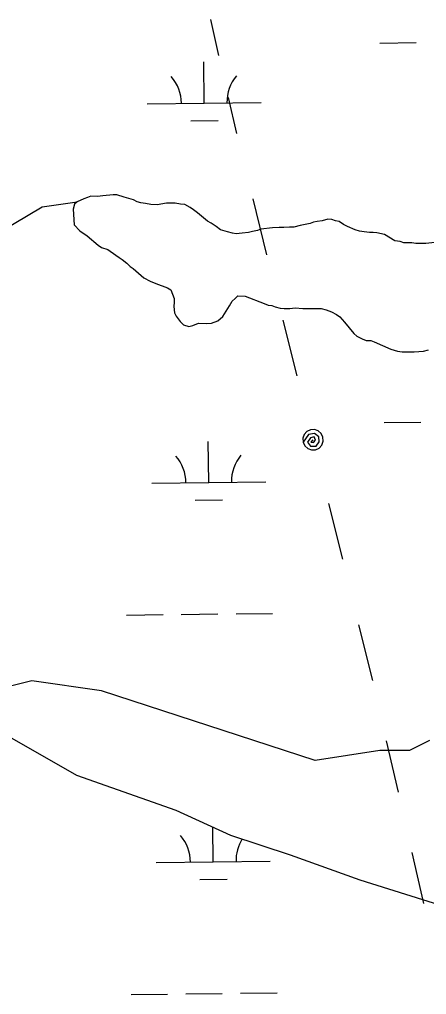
# Model space of a CAD drawing. Extents: x 3694830 to 3732949, y 415201 to 440970.
# Drawn here: x 3724928 to 3725285, y 430897 to 431752 of the extents above; entities that cross this region are included whole.
import ezdxf

# ---------------------------------------------------------------- set-up
doc = ezdxf.new("R2010")
doc.units = 0
for name, color, linetype in [('V-TOPO-SHOR', 7, 'Continuous'), ('V-UTIL-LINE', 7, 'Continuous'), ('V-WETL-SWMP', 7, 'Continuous')]:
    doc.layers.add(name, color=color, linetype=linetype)

msp = doc.modelspace()

# ---------------------------------------------------------------- linework, layer by layer
at = {"layer": 'V-TOPO-SHOR'}
for p, q in [((3724984.67, 431594.31), (3724978.84, 431591.79)), ((3724987.94, 431595.39), (3724984.67, 431594.31)), ((3724990.86, 431596.48), (3724987.94, 431595.39)), ((3724996.67, 431596.46), (3724990.86, 431596.48)), ((3725001.4, 431596.81), (3724996.67, 431596.46)), ((3725010.49, 431597.87), (3725001.4, 431596.81)), ((3725013.77, 431597.86), (3725010.49, 431597.87)), ((3725020.3, 431595.66), (3725013.77, 431597.86)), ((3725028.3, 431593.46), (3725020.3, 431595.66)), ((3724976.66, 431589.61), (3724975.55, 431585.25)), ((3724978.84, 431591.79), (3724976.66, 431589.61)), ((3725031.56, 431591.63), (3725028.3, 431593.46)), ((3725034.83, 431590.89), (3725031.56, 431591.63)), ((3725038.83, 431590.15), (3725034.83, 431590.89)), ((3725043.55, 431589.41), (3725038.83, 431590.15)), ((3725049.01, 431589.03), (3725043.55, 431589.41)), ((3725057.37, 431590.46), (3725049.01, 431589.03)), ((3725065.01, 431590.44), (3725057.37, 431590.46)), ((3725069.73, 431589.7), (3725065.01, 431590.44)), ((3725073.37, 431589.32), (3725069.73, 431589.7)), ((3725078.08, 431586.76), (3725073.37, 431589.32)), ((3725080.99, 431584.57), (3725078.08, 431586.76)), ((3724975.55, 431585.25), (3724976.24, 431571.43)), ((3725084.61, 431582.02), (3725080.99, 431584.57)), ((3725093.32, 431574.72), (3725084.61, 431582.02)), ((3724976.24, 431571.43), (3724981.31, 431566.33)), ((3725096.59, 431572.89), (3725093.32, 431574.72)), ((3725100.94, 431569.97), (3725096.59, 431572.89)), ((3725104.57, 431567.05), (3725100.94, 431569.97)), ((3725150.38, 431568.73), (3725140.2, 431567.67)), ((3725156.2, 431569.08), (3725150.38, 431568.73)), ((3725160.2, 431569.06), (3725156.2, 431569.08)), ((3725165.29, 431569.41), (3725160.2, 431569.06)), ((3725168.93, 431569.4), (3725165.29, 431569.41)), ((3725174.75, 431570.84), (3725168.93, 431569.4)), ((3725183.48, 431572.63), (3725174.75, 431570.84)), ((3725186.39, 431573.71), (3725183.48, 431572.63)), ((3725189.66, 431574.43), (3725186.39, 431573.71)), ((3725194.03, 431575.14), (3725189.66, 431574.43)), ((3725198.76, 431576.58), (3725194.03, 431575.14)), ((3725202.39, 431576.21), (3725198.76, 431576.58)), ((3725205.66, 431575.11), (3725202.39, 431576.21)), ((3725208.93, 431574.37), (3725205.66, 431575.11)), ((3725212.56, 431571.81), (3725208.93, 431574.37)), ((3725216.19, 431569.99), (3725212.56, 431571.81)), ((3725222.73, 431567.06), (3725216.19, 431569.99)), ((3724981.31, 431566.33), (3724987.84, 431561.95)), ((3724987.84, 431561.95), (3724997.27, 431553.56)), ((3725110.74, 431565.21), (3725104.57, 431567.05)), ((3725115.1, 431564.11), (3725110.74, 431565.21)), ((3725118.37, 431563.74), (3725115.1, 431564.11)), ((3725123.83, 431564.08), (3725118.37, 431563.74)), ((3725129.28, 431564.79), (3725123.83, 431564.08)), ((3725132.92, 431565.51), (3725129.28, 431564.79)), ((3725137.29, 431566.59), (3725132.92, 431565.51)), ((3725140.2, 431567.67), (3725137.29, 431566.59)), ((3725226.72, 431565.95), (3725222.73, 431567.06)), ((3725230.72, 431565.22), (3725226.72, 431565.95)), ((3725235.45, 431564.84), (3725230.72, 431565.22)), ((3725238.72, 431564.83), (3725235.45, 431564.84)), ((3725241.99, 431564.45), (3725238.72, 431564.83)), ((3725248.53, 431562.98), (3725241.99, 431564.45)), ((3725257.6, 431557.5), (3725248.53, 431562.98)), ((3724997.27, 431553.56), (3725000.17, 431551.73)), ((3725000.17, 431551.73), (3725005.99, 431549.89)), ((3725262.33, 431556.76), (3725257.6, 431557.5)), ((3725265.59, 431555.66), (3725262.33, 431556.76)), ((3725272.5, 431555.64), (3725265.59, 431555.66)), ((3725276.14, 431555.26), (3725272.5, 431555.64)), ((3725284.86, 431555.24), (3725276.14, 431555.26)), ((3725292.86, 431555.94), (3725284.86, 431555.24)), ((3725005.99, 431549.89), (3725012.88, 431544.78)), ((3725012.88, 431544.78), (3725015.78, 431542.96)), ((3725015.78, 431542.96), (3725018.32, 431541.13)), ((3725018.32, 431541.13), (3725022.67, 431537.85)), ((3725022.67, 431537.85), (3725025.57, 431534.93)), ((3725025.57, 431534.93), (3725028.11, 431533.1)), ((3725028.11, 431533.1), (3725037.54, 431525.08)), ((3725037.54, 431525.08), (3725042.99, 431522.15)), ((3725042.99, 431522.15), (3725048.07, 431519.95)), ((3725048.07, 431519.95), (3725058.24, 431516.29)), ((3725058.24, 431516.29), (3725061.14, 431514.46)), ((3725061.14, 431514.46), (3725064.03, 431506.82)), ((3725117.47, 431507.02), (3725120.03, 431509.19)), ((3725120.03, 431509.19), (3725126.21, 431508.81)), ((3725126.21, 431508.81), (3725142.91, 431502.58)), ((3725064.02, 431503.55), (3725063.64, 431499.91)), ((3725064.03, 431506.82), (3725064.02, 431503.55)), ((3725106.88, 431491.06), (3725112.73, 431500.49)), ((3725112.73, 431500.49), (3725114.92, 431504.48)), ((3725114.92, 431504.48), (3725117.47, 431507.02)), ((3725142.91, 431502.58), (3725146.54, 431501.12)), ((3725146.54, 431501.12), (3725149.81, 431500.74)), ((3725149.81, 431500.74), (3725152.72, 431499.64)), ((3725063.64, 431499.91), (3725064.35, 431494.46)), ((3725064.35, 431494.46), (3725065.8, 431491.54)), ((3725152.72, 431499.64), (3725157.08, 431498.54)), ((3725157.08, 431498.54), (3725160.71, 431498.16)), ((3725160.71, 431498.16), (3725165.44, 431498.15)), ((3725165.44, 431498.15), (3725170.17, 431498.86)), ((3725170.17, 431498.86), (3725177.07, 431498.12)), ((3725177.07, 431498.12), (3725193.07, 431498.07)), ((3725193.07, 431498.07), (3725197.43, 431496.96)), ((3725197.43, 431496.96), (3725202.15, 431495.13)), ((3725202.15, 431495.13), (3725206.51, 431492.94)), ((3725206.51, 431492.94), (3725209.41, 431490.75)), ((3725065.8, 431491.54), (3725069.42, 431486.8)), ((3725069.42, 431486.8), (3725072.32, 431483.89)), ((3725072.32, 431483.89), (3725077.04, 431482.42)), ((3725080.32, 431483.14), (3725085.41, 431485.3)), ((3725085.41, 431485.3), (3725092.68, 431484.92)), ((3725092.68, 431484.92), (3725096.69, 431485.27)), ((3725096.69, 431485.27), (3725102.51, 431487.43)), ((3725102.51, 431487.43), (3725106.88, 431491.06)), ((3725209.41, 431490.75), (3725211.58, 431488.56)), ((3725211.58, 431488.56), (3725213.39, 431486.01)), ((3725213.39, 431486.01), (3725221.73, 431476.17)), ((3725077.04, 431482.42), (3725080.32, 431483.14)), ((3725221.73, 431476.17), (3725224.27, 431473.98)), ((3725224.27, 431473.98), (3725228.98, 431471.42)), ((3725228.98, 431471.42), (3725232.62, 431469.95)), ((3725232.62, 431469.95), (3725236.61, 431469.94)), ((3725236.61, 431469.94), (3725239.52, 431468.84)), ((3725239.52, 431468.84), (3725254.04, 431462.62)), ((3725254.04, 431462.62), (3725259.86, 431460.78)), ((3725259.86, 431460.78), (3725264.22, 431460.04)), ((3725264.22, 431460.04), (3725274.76, 431460.01)), ((3725274.76, 431460.01), (3725282.76, 431460.71)), ((3725282.76, 431460.71), (3725287.13, 431461.79)), ((3724939.22, 431171.72), (3724921.79, 431167.36)), ((3725000.26, 431163), (3724939.22, 431171.72)), ((3725187.71, 431101.92), (3725000.26, 431163)), ((3724917.43, 431123.74), (3724978.46, 431088.84)), ((3725287.98, 431119.37), (3725270.54, 431110.65)), ((3725244.39, 431110.65), (3725187.71, 431101.92)), ((3725270.54, 431110.65), (3725244.39, 431110.65)), ((3724978.46, 431088.84), (3725065.65, 431058.3)), ((3725065.65, 431058.3), (3725113.6, 431036.49)), ((3725113.6, 431036.49), (3725165.92, 431019.04)), ((3725165.92, 431019.04), (3725226.95, 430997.22)), ((3725226.95, 430997.22), (3725296.7, 430975.41))]:
    msp.add_line(p, q, dxfattribs=at)
msp.add_lwpolyline([(3724742.33, 431529.24), (3724911.39, 431565.24), (3724948.24, 431587.35), (3724978.84, 431591.79)], dxfattribs=at)
at = {"layer": 'V-UTIL-LINE'}
for points in [[(3725103.32, 431720.06), (3725096.09, 431751.52)], [(3725119.05, 431651.6), (3725111.82, 431683.05)], [(3725145.48, 431545.33), (3725133.34, 431594.15)], [(3725171.91, 431439.07), (3725159.77, 431487.89)], [(3725185.84, 431383.06), (3725183.94, 431380.9), (3725186.25, 431380.64), (3725188.01, 431382.75), (3725187, 431385.49), (3725183.66, 431384.83), (3725181.15, 431380.88), (3725183.81, 431377.54), (3725188.67, 431377.42), (3725191.23, 431381.22), (3725191.12, 431385.69), (3725187.24, 431388.55), (3725181.82, 431387.54), (3725177.11, 431380.89), (3725178.6, 431377.71), (3725181.2, 431375.35), (3725184.5, 431374.16), (3725188.01, 431374.33), (3725191.19, 431375.82), (3725193.55, 431378.42), (3725194.74, 431381.73), (3725194.57, 431385.23), (3725193.08, 431388.41), (3725190.48, 431390.77), (3725187.18, 431391.96), (3725183.67, 431391.79), (3725180.49, 431390.3), (3725178.13, 431387.7), (3725176.94, 431384.4), (3725177.11, 431380.89)], [(3725211.91, 431278.23), (3725199.77, 431327.06)], [(3725238.35, 431171.97), (3725226.2, 431220.79)], [(3725260.73, 431074.16), (3725250.44, 431119.1)], [(3725283.11, 430976.36), (3725272.83, 431021.29)]]:
    msp.add_lwpolyline(points, dxfattribs=at)
at = {"layer": 'V-WETL-SWMP'}
for p, q in [((3725244.37, 431730.85), (3725276.37, 431731.24)), ((3725090.39, 431678.27), (3725089.96, 431714.27)), ((3725040.4, 431677.68), (3725140.39, 431678.87)), ((3725078.58, 431662.7), (3725102.58, 431662.99)), ((3724984.67, 431594.31), (3724978.84, 431591.79)), ((3724987.94, 431595.39), (3724984.67, 431594.31)), ((3724990.86, 431596.48), (3724987.94, 431595.39)), ((3724996.67, 431596.46), (3724990.86, 431596.48)), ((3725001.4, 431596.81), (3724996.67, 431596.46)), ((3725010.49, 431597.87), (3725001.4, 431596.81)), ((3725013.77, 431597.86), (3725010.49, 431597.87)), ((3725020.3, 431595.66), (3725013.77, 431597.86)), ((3725028.3, 431593.46), (3725020.3, 431595.66)), ((3724976.66, 431589.61), (3724975.55, 431585.25)), ((3724978.84, 431591.79), (3724976.66, 431589.61)), ((3725031.56, 431591.63), (3725028.3, 431593.46)), ((3725034.83, 431590.89), (3725031.56, 431591.63)), ((3725038.83, 431590.15), (3725034.83, 431590.89)), ((3725043.55, 431589.41), (3725038.83, 431590.15)), ((3725049.01, 431589.03), (3725043.55, 431589.41)), ((3725057.37, 431590.46), (3725049.01, 431589.03)), ((3725065.01, 431590.44), (3725057.37, 431590.46)), ((3725069.73, 431589.7), (3725065.01, 431590.44)), ((3725073.37, 431589.32), (3725069.73, 431589.7)), ((3725078.08, 431586.76), (3725073.37, 431589.32)), ((3725080.99, 431584.57), (3725078.08, 431586.76)), ((3724975.55, 431585.25), (3724976.24, 431571.43)), ((3725084.61, 431582.02), (3725080.99, 431584.57)), ((3725093.32, 431574.72), (3725084.61, 431582.02)), ((3724976.24, 431571.43), (3724981.31, 431566.33)), ((3725096.59, 431572.89), (3725093.32, 431574.72)), ((3725100.94, 431569.97), (3725096.59, 431572.89)), ((3725104.57, 431567.05), (3725100.94, 431569.97)), ((3725150.38, 431568.73), (3725140.2, 431567.67)), ((3725156.2, 431569.08), (3725150.38, 431568.73)), ((3725160.2, 431569.06), (3725156.2, 431569.08)), ((3725165.29, 431569.41), (3725160.2, 431569.06)), ((3725168.93, 431569.4), (3725165.29, 431569.41)), ((3725174.75, 431570.84), (3725168.93, 431569.4)), ((3725183.48, 431572.63), (3725174.75, 431570.84)), ((3725186.39, 431573.71), (3725183.48, 431572.63)), ((3725189.66, 431574.43), (3725186.39, 431573.71)), ((3725194.03, 431575.14), (3725189.66, 431574.43)), ((3725198.76, 431576.58), (3725194.03, 431575.14)), ((3725202.39, 431576.21), (3725198.76, 431576.58)), ((3725205.66, 431575.11), (3725202.39, 431576.21)), ((3725208.93, 431574.37), (3725205.66, 431575.11)), ((3725212.56, 431571.81), (3725208.93, 431574.37)), ((3725216.19, 431569.99), (3725212.56, 431571.81)), ((3725222.73, 431567.06), (3725216.19, 431569.99)), ((3724981.31, 431566.33), (3724987.84, 431561.95)), ((3724987.84, 431561.95), (3724997.27, 431553.56)), ((3725110.74, 431565.21), (3725104.57, 431567.05)), ((3725115.1, 431564.11), (3725110.74, 431565.21)), ((3725118.37, 431563.74), (3725115.1, 431564.11)), ((3725123.83, 431564.08), (3725118.37, 431563.74)), ((3725129.28, 431564.79), (3725123.83, 431564.08)), ((3725132.92, 431565.51), (3725129.28, 431564.79)), ((3725137.29, 431566.59), (3725132.92, 431565.51)), ((3725140.2, 431567.67), (3725137.29, 431566.59)), ((3725226.72, 431565.95), (3725222.73, 431567.06)), ((3725230.72, 431565.22), (3725226.72, 431565.95)), ((3725235.45, 431564.84), (3725230.72, 431565.22)), ((3725238.72, 431564.83), (3725235.45, 431564.84)), ((3725241.99, 431564.45), (3725238.72, 431564.83)), ((3725248.53, 431562.98), (3725241.99, 431564.45)), ((3725257.6, 431557.5), (3725248.53, 431562.98)), ((3724997.27, 431553.56), (3725000.17, 431551.73)), ((3725000.17, 431551.73), (3725005.99, 431549.89)), ((3725262.33, 431556.76), (3725257.6, 431557.5)), ((3725265.59, 431555.66), (3725262.33, 431556.76)), ((3725272.5, 431555.64), (3725265.59, 431555.66)), ((3725276.14, 431555.26), (3725272.5, 431555.64)), ((3725284.86, 431555.24), (3725276.14, 431555.26)), ((3725292.86, 431555.94), (3725284.86, 431555.24)), ((3725005.99, 431549.89), (3725012.88, 431544.78)), ((3725012.88, 431544.78), (3725015.78, 431542.96)), ((3725015.78, 431542.96), (3725018.32, 431541.13)), ((3725018.32, 431541.13), (3725022.67, 431537.85)), ((3725022.67, 431537.85), (3725025.57, 431534.93)), ((3725025.57, 431534.93), (3725028.11, 431533.1)), ((3725028.11, 431533.1), (3725037.54, 431525.08)), ((3725037.54, 431525.08), (3725042.99, 431522.15)), ((3725042.99, 431522.15), (3725048.07, 431519.95)), ((3725048.07, 431519.95), (3725058.24, 431516.29)), ((3725058.24, 431516.29), (3725061.14, 431514.46)), ((3725061.14, 431514.46), (3725064.03, 431506.82)), ((3725117.47, 431507.02), (3725120.03, 431509.19)), ((3725120.03, 431509.19), (3725126.21, 431508.81)), ((3725126.21, 431508.81), (3725142.91, 431502.58)), ((3725064.02, 431503.55), (3725063.64, 431499.91)), ((3725064.03, 431506.82), (3725064.02, 431503.55)), ((3725106.88, 431491.06), (3725112.73, 431500.49)), ((3725112.73, 431500.49), (3725114.92, 431504.48)), ((3725114.92, 431504.48), (3725117.47, 431507.02)), ((3725142.91, 431502.58), (3725146.54, 431501.12)), ((3725146.54, 431501.12), (3725149.81, 431500.74)), ((3725149.81, 431500.74), (3725152.72, 431499.64)), ((3725063.64, 431499.91), (3725064.35, 431494.46)), ((3725064.35, 431494.46), (3725065.8, 431491.54)), ((3725152.72, 431499.64), (3725157.08, 431498.54)), ((3725157.08, 431498.54), (3725160.71, 431498.16)), ((3725160.71, 431498.16), (3725165.44, 431498.15)), ((3725165.44, 431498.15), (3725170.17, 431498.86)), ((3725170.17, 431498.86), (3725177.07, 431498.12)), ((3725177.07, 431498.12), (3725193.07, 431498.07)), ((3725193.07, 431498.07), (3725197.43, 431496.96)), ((3725197.43, 431496.96), (3725202.15, 431495.13)), ((3725202.15, 431495.13), (3725206.51, 431492.94)), ((3725206.51, 431492.94), (3725209.41, 431490.75)), ((3725065.8, 431491.54), (3725069.42, 431486.8)), ((3725069.42, 431486.8), (3725072.32, 431483.89)), ((3725072.32, 431483.89), (3725077.04, 431482.42)), ((3725080.32, 431483.14), (3725085.41, 431485.3)), ((3725085.41, 431485.3), (3725092.68, 431484.92)), ((3725092.68, 431484.92), (3725096.69, 431485.27)), ((3725096.69, 431485.27), (3725102.51, 431487.43)), ((3725102.51, 431487.43), (3725106.88, 431491.06)), ((3725209.41, 431490.75), (3725211.58, 431488.56)), ((3725211.58, 431488.56), (3725213.39, 431486.01)), ((3725213.39, 431486.01), (3725221.73, 431476.17)), ((3725077.04, 431482.42), (3725080.32, 431483.14)), ((3725221.73, 431476.17), (3725224.27, 431473.98)), ((3725224.27, 431473.98), (3725228.98, 431471.42)), ((3725228.98, 431471.42), (3725232.62, 431469.95)), ((3725232.62, 431469.95), (3725236.61, 431469.94)), ((3725236.61, 431469.94), (3725239.52, 431468.84)), ((3725239.52, 431468.84), (3725254.04, 431462.62)), ((3725254.04, 431462.62), (3725259.86, 431460.78)), ((3725259.86, 431460.78), (3725264.22, 431460.04)), ((3725264.22, 431460.04), (3725274.76, 431460.01)), ((3725274.76, 431460.01), (3725282.76, 431460.71)), ((3725282.76, 431460.71), (3725287.13, 431461.79)), ((3725248.34, 431398.2), (3725280.33, 431398.59)), ((3725094.36, 431345.62), (3725093.93, 431381.62)), ((3725044.36, 431345.03), (3725144.36, 431346.22)), ((3725082.55, 431330.05), (3725106.54, 431330.33)), ((3725022.33, 431229.32), (3725054.33, 431229.7)), ((3725070.33, 431229.89), (3725102.33, 431230.28)), ((3725118.33, 431230.47), (3725150.33, 431230.85)), ((3724939.22, 431171.72), (3724921.79, 431167.36)), ((3725000.26, 431163), (3724939.22, 431171.72)), ((3725187.71, 431101.92), (3725000.26, 431163)), ((3724917.43, 431123.74), (3724978.46, 431088.84)), ((3725287.98, 431119.37), (3725270.54, 431110.65)), ((3725244.39, 431110.65), (3725187.71, 431101.92)), ((3725270.54, 431110.65), (3725244.39, 431110.65)), ((3724978.46, 431088.84), (3725065.65, 431058.3)), ((3725065.65, 431058.3), (3725113.6, 431036.49)), ((3725098.33, 431012.97), (3725097.96, 431043.6)), ((3725113.6, 431036.49), (3725165.92, 431019.04)), ((3725048.33, 431012.37), (3725148.32, 431013.57)), ((3725165.92, 431019.04), (3725226.95, 430997.22)), ((3725086.51, 430997.4), (3725110.51, 430997.68)), ((3725226.95, 430997.22), (3725296.7, 430975.41)), ((3725026.3, 430896.67), (3725058.3, 430897.05)), ((3725074.3, 430897.24), (3725106.3, 430897.62)), ((3725122.3, 430897.82), (3725154.29, 430898.2))]:
    msp.add_line(p, q, dxfattribs=at)
for centre, start, end in [((3725035.15, 431678.09), 359.91153, 41.45519), ((3725145.63, 431679.41), 139.91153, 181.45518), ((3725039.12, 431345.44), 359.91153, 41.45519), ((3725149.59, 431346.75), 139.91153, 181.45518), ((3725043.08, 431012.79), 359.91153, 41.45519), ((3725153.56, 431014.1), 147.45024, 181.45518)]:
    msp.add_arc(centre, 35.25, start, end, dxfattribs=at)

doc.saveas('drawing.dxf')
